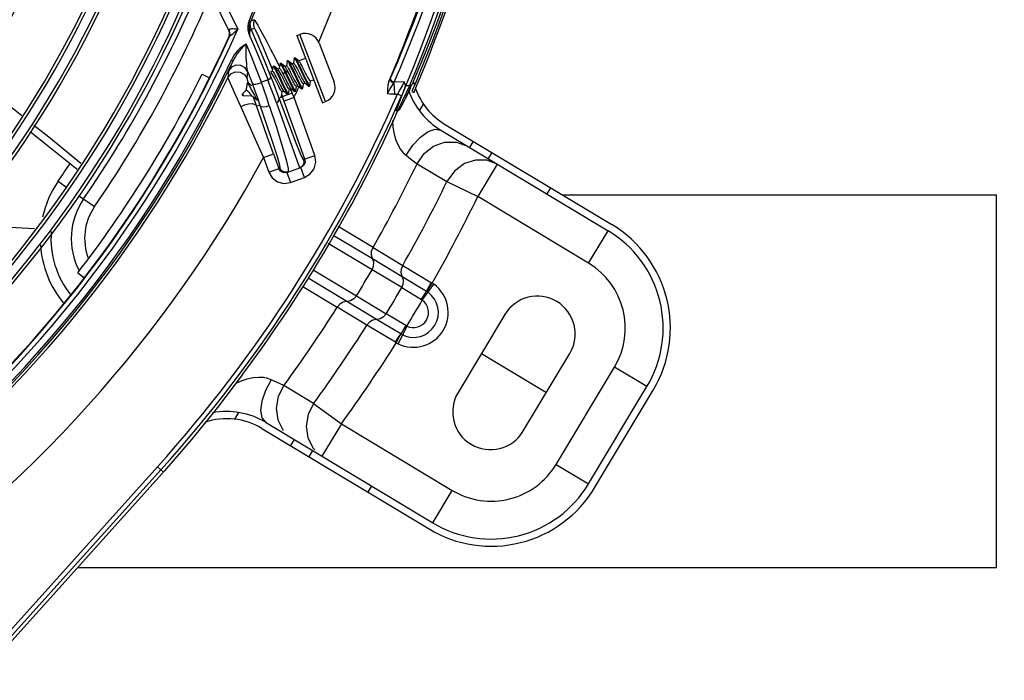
# Model space of a CAD drawing. Extents: x 40.7 to 137.4, y -250.8 to -221.5.
# Tile 295 of 320: x 123.258 to 123.416, y -238.132 to -238.026. Entities that reach past the tile are written whole.
import ezdxf

# ---------------------------------------------------------------- set-up
doc = ezdxf.new("R2010")
doc.units = 0
doc.header["$MEASUREMENT"] = 0
doc.layers.get('0').update_dxf_attribs({"linetype": 'CONTINUOUS'})
doc.layers.add('I-LIN_CHANADA', color=1, linetype='CONTINUOUS')

msp = doc.modelspace()

# ---------------------------------------------------------------- linework, layer by layer
at = {"color": 155}
for p, q in [((123.2850994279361, -238.0152360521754), (123.2913364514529, -238.027827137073)), ((123.287508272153, -238.0168481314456), (123.2927144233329, -238.0274548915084)), ((123.2945146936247, -238.0261177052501), (123.2947860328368, -238.026234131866)), ((123.29536486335, -238.0259362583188), (123.2948517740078, -238.0261059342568)), ((123.2948556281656, -238.0274597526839), (123.2953699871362, -238.027288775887)), ((123.2959469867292, -238.0299633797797), (123.2948564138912, -238.0274614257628)), ((123.2913002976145, -238.02864912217), (123.2913335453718, -238.0287245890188)), ((123.2914307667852, -238.027997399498), (123.2913018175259, -238.0276807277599)), ((123.2913870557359, -238.0280469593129), (123.2913253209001, -238.0278303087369)), ((123.2914205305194, -238.0281225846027), (123.2913364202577, -238.0278270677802)), ((123.2944485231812, -238.0280287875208), (123.2946366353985, -238.0285884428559)), ((123.3022319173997, -238.0284881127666), (123.3027051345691, -238.0283071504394)), ((123.3022319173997, -238.0284881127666), (123.3063744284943, -238.0393207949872)), ((123.3068476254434, -238.0391397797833), (123.3027051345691, -238.0283071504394)), ((123.3058578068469, -238.029715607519), (123.3082561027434, -238.0359871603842)), ((123.298772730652, -238.0321836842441), (123.2994443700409, -238.0335376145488)), ((123.3018051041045, -238.0321784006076), (123.3016824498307, -238.0329215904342)), ((123.3018051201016, -238.0321783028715), (123.3018213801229, -238.0321480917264)), ((123.3019353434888, -238.0321048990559), (123.3018213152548, -238.0321485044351)), ((123.3019353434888, -238.0321048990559), (123.301967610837, -238.0321164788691)), ((123.3025890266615, -238.0326155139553), (123.301967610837, -238.0321164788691)), ((123.3036436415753, -238.0321797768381), (123.3025616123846, -238.0325935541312)), ((123.2914562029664, -238.0336176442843), (123.2919424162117, -238.0325547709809)), ((123.2916752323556, -238.0324288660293), (123.2919424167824, -238.032554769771)), ((123.2966424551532, -238.0332839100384), (123.2975919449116, -238.0356536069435)), ((123.2978806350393, -238.0329985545), (123.2982928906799, -238.0340414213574)), ((123.2983842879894, -238.0334859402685), (123.2982616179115, -238.0342297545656)), ((123.2983843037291, -238.0334858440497), (123.2984003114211, -238.0334563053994)), ((123.2985143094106, -238.0334128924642), (123.2984002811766, -238.0334564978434)), ((123.2985143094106, -238.0334128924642), (123.2985464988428, -238.0334244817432)), ((123.2991678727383, -238.0339235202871), (123.2985464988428, -238.0334244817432)), ((123.2994167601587, -238.0337961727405), (123.2991406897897, -238.0339017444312)), ((123.2995245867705, -238.0330498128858), (123.2994019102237, -238.0337937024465)), ((123.2995245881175, -238.0330498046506), (123.2995405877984, -238.0330201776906)), ((123.2996545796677, -238.0329768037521), (123.2995405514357, -238.0330204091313)), ((123.3003081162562, -238.0334874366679), (123.299686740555, -238.0329883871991)), ((123.3005570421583, -238.0333601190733), (123.3002809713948, -238.0334656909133)), ((123.3006648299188, -238.032614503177), (123.300542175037, -238.0333576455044)), ((123.3007950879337, -238.0325409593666), (123.3006810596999, -238.0325845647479)), ((123.3007950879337, -238.0325409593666), (123.3008273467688, -238.0325525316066)), ((123.3014487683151, -238.0330515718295), (123.3008273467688, -238.0325525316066)), ((123.3016973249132, -238.0329240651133), (123.3014213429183, -238.0330296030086)), ((123.3028003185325, -238.033675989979), (123.3033837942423, -238.0349058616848)), ((123.2869517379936, -238.0347044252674), (123.2881467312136, -238.0353038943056)), ((123.2912004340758, -238.0342054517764), (123.2910933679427, -238.0352833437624)), ((123.2942213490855, -238.035416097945), (123.2943290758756, -238.0343214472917)), ((123.2982764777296, -238.0342322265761), (123.2979842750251, -238.0343439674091)), ((123.2992516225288, -238.0349983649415), (123.2998342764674, -238.0362264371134)), ((123.2993652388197, -238.0349543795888), (123.2999442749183, -238.0361747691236)), ((123.3000078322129, -238.0347216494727), (123.3001543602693, -238.0350054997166)), ((123.3002735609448, -238.0343158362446), (123.3000079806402, -238.0347216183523)), ((123.3001543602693, -238.0350054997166), (123.3006091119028, -238.0358975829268)), ((123.3003874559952, -238.0342724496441), (123.3002734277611, -238.0343160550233)), ((123.300273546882, -238.0343158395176), (123.3004616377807, -238.0347089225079)), ((123.3008558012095, -238.0343974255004), (123.300387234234, -238.0342723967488)), ((123.3003874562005, -238.0342724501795), (123.3005760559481, -238.0346661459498)), ((123.3004616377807, -238.0347089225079), (123.3010442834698, -238.0359371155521)), ((123.3005760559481, -238.0346661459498), (123.3011591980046, -238.0358953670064)), ((123.3010023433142, -238.0346809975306), (123.3008559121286, -238.0343973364)), ((123.3014568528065, -238.0355726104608), (123.3010023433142, -238.0346809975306)), ((123.2942006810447, -238.036240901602), (123.2940166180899, -238.037341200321)), ((123.2943430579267, -238.0361452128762), (123.2942290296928, -238.0361888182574)), ((123.2975919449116, -238.0356536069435), (123.2965224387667, -238.0360131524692)), ((123.3012623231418, -238.0370118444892), (123.3018837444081, -238.0375109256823)), ((123.302046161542, -238.0374486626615), (123.3021688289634, -238.0367056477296)), ((123.3024299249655, -238.0365976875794), (123.302154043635, -238.0367031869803)), ((123.3024026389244, -238.0365758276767), (123.3030240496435, -238.0370749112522)), ((123.3031864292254, -238.0370126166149), (123.3033090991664, -238.0362695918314)), ((123.3035701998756, -238.0361616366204), (123.303294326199, -238.0362671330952)), ((123.3035429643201, -238.0361398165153), (123.3041643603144, -238.0366389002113)), ((123.3041963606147, -238.0366503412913), (123.3043103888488, -238.0366067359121)), ((123.3043103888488, -238.0366067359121), (123.3043266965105, -238.0365765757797)), ((123.3043266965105, -238.0365765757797), (123.3044493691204, -238.0358335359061)), ((123.3049627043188, -238.0356291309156), (123.3044346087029, -238.0358310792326)), ((123.2934218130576, -238.0380222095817), (123.293450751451, -238.038097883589)), ((123.2934519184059, -238.0378899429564), (123.2940840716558, -238.037291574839)), ((123.2934519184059, -238.0378899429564), (123.2935614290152, -238.0381763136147)), ((123.2935614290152, -238.0381763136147), (123.29499035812, -238.0382155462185)), ((123.2940418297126, -238.0373315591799), (123.2940166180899, -238.037341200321)), ((123.2940579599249, -238.0372955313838), (123.2940166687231, -238.0373412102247)), ((123.294068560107, -238.0372904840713), (123.2940579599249, -238.0372955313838)), ((123.2941150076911, -238.0372877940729), (123.294068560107, -238.0372904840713)), ((123.2940840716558, -238.037291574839), (123.2940874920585, -238.0372893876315)), ((123.2999274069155, -238.0383915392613), (123.2993720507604, -238.0385897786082)), ((123.2996036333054, -238.0383835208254), (123.2996354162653, -238.0383949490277)), ((123.2996352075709, -238.03839477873), (123.2997492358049, -238.0383511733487)), ((123.2997654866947, -238.0383210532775), (123.2998881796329, -238.0375777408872)), ((123.2998076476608, -238.0380641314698), (123.2999272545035, -238.038391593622)), ((123.3001493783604, -238.0374697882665), (123.2998734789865, -238.0375752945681)), ((123.3035106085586, -238.048428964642), (123.2999274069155, -238.0383915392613)), ((123.3001225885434, -238.0374483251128), (123.3007439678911, -238.0379475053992)), ((123.301776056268, -238.0384865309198), (123.3001666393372, -238.0390610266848)), ((123.3007754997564, -238.0379587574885), (123.3008895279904, -238.0379151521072)), ((123.3014532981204, -238.0377773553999), (123.3008721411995, -238.0379910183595)), ((123.3009057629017, -238.0378850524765), (123.3010284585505, -238.0371416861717)), ((123.3012896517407, -238.0370337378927), (123.3010137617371, -238.0371392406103)), ((123.3011409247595, -238.0371040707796), (123.3014532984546, -238.0377773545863)), ((123.301776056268, -238.0384865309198), (123.3014532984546, -238.0377773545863)), ((123.3051200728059, -238.0478546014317), (123.301776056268, -238.0384865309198)), ((123.3018838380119, -238.0375110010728), (123.3019161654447, -238.03752267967)), ((123.3019158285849, -238.0375224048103), (123.302029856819, -238.037478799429)), ((123.302029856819, -238.037478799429), (123.302046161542, -238.0374486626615)), ((123.3030241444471, -238.0370749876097), (123.3030564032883, -238.0370866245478)), ((123.3030560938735, -238.037086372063), (123.3031701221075, -238.0370427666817)), ((123.2962874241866, -238.0396908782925), (123.2957583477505, -238.0398797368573)), ((123.3063744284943, -238.0393207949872), (123.306847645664, -238.0391398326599)), ((123.2968506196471, -238.048135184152), (123.2984600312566, -238.0475606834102)), ((123.298460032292, -238.0475606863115), (123.299305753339, -238.0499299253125)), ((123.3020336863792, -238.0479960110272), (123.302519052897, -238.0493480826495)), ((123.3033166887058, -238.0484981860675), (123.305120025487, -238.0478544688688)), ((123.2968506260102, -238.0481351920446), (123.2976963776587, -238.0505045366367)), ((123.302519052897, -238.0493480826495), (123.3026883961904, -238.0498242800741)), ((123.3031233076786, -238.0495270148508), (123.3026883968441, -238.0498242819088)), ((123.3033239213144, -238.0494496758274), (123.3028815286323, -238.0497553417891)), ((123.2976963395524, -238.0505044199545), (123.2995159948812, -238.0498548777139)), ((123.2996110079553, -238.0503716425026), (123.2993057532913, -238.0499299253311)), ((123.3006325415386, -238.0505581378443), (123.3028815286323, -238.0497553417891)), ((123.300632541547, -238.0505581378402), (123.3012071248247, -238.0521677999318)), ((123.3008458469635, -238.0499505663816), (123.3008420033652, -238.0504833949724)), ((123.3034561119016, -238.051365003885), (123.3028815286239, -238.0497553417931)), ((123.263716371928, -238.0519847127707), (123.2651379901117, -238.0529649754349)), ((123.3012072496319, -238.0521677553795), (123.3034559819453, -238.051365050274)), ((123.267033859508, -238.0542718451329), (123.2696098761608, -238.0560485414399)), ((123.2668936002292, -238.0667462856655), (123.2679549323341, -238.0675592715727))]:
    msp.add_line(p, q, dxfattribs=at)
at = {"color": 6, "linetype": 'Continuous'}
for p, q in [((123.3179204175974, -238.0360173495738), (123.3189876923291, -238.0335441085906)), ((123.3200865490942, -238.0359444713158), (123.3210862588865, -238.0334969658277)), ((123.3212079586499, -238.0354802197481), (123.3222687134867, -238.0329537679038)), ((123.3225674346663, -238.0332239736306), (123.3220445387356, -238.034508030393)), ((123.3223954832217, -238.0346175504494), (123.3229227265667, -238.0333222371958)), ((123.3170688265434, -238.0358911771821), (123.3173336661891, -238.0352974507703)), ((123.3203851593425, -238.0365892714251), (123.3212968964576, -238.0344287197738)), ((123.3220445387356, -238.034508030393), (123.3216304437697, -238.0355100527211)), ((123.3219778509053, -238.0356284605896), (123.3223954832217, -238.0346175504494)), ((123.3175330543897, -238.0366443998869), (123.3178776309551, -238.0360924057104)), ((123.3176461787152, -238.0359248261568), (123.3179204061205, -238.0360173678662)), ((123.3178776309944, -238.0360924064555), (123.3179204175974, -238.0360173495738)), ((123.3178776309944, -238.0360924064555), (123.3179748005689, -238.0379427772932)), ((123.3195738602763, -238.0359305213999), (123.3179204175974, -238.0360173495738)), ((123.3188289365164, -238.0390729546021), (123.3196719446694, -238.0369652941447)), ((123.3203850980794, -238.0365894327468), (123.3192851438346, -238.0389826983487)), ((123.3196715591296, -238.0369676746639), (123.3195029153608, -238.0373652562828)), ((123.3196719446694, -238.0369652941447), (123.3198113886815, -238.0366195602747)), ((123.3205403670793, -238.0369632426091), (123.3197020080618, -238.0387414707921)), ((123.3198070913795, -238.0385241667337), (123.320812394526, -238.0363861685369)), ((123.3198113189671, -238.0366195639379), (123.3199965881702, -238.0361573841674)), ((123.3203850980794, -238.0365894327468), (123.3198113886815, -238.0366195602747)), ((123.3199965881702, -238.0361573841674), (123.3200865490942, -238.0359444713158)), ((123.3205662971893, -238.0369082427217), (123.320125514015, -238.0378795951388)), ((123.3213107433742, -238.0362754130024), (123.320910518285, -238.0372257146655)), ((123.3211528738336, -238.0375943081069), (123.3216543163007, -238.0364031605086)), ((123.3216304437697, -238.0355100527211), (123.3213107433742, -238.0362754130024)), ((123.3216543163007, -238.0364031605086), (123.3219778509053, -238.0356284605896)), ((123.3179748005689, -238.037942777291), (123.3184670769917, -238.0379169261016)), ((123.3191384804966, -238.0382098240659), (123.3184671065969, -238.0379168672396)), ((123.3189033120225, -238.0371529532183), (123.3184672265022, -238.0379169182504)), ((123.3198195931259, -238.0384975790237), (123.3199481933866, -238.0382474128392)), ((123.3199481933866, -238.0382474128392), (123.3203632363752, -238.0373414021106)), ((123.320910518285, -238.0372257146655), (123.3207859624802, -238.0375249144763)), ((123.3207859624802, -238.0375249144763), (123.3211224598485, -238.0376694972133)), ((123.3211224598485, -238.0376694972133), (123.3211528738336, -238.0375943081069)), ((123.3183614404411, -238.0403012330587), (123.3188289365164, -238.0390729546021)), ((123.3192851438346, -238.0389826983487), (123.3186107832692, -238.0402908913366)), ((123.3190156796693, -238.0400421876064), (123.3188147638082, -238.0403998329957)), ((123.3188217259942, -238.040387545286), (123.319178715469, -238.0397442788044)), ((123.3196778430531, -238.0387899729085), (123.3190156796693, -238.0400421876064)), ((123.3197020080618, -238.0387414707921), (123.3196778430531, -238.0387899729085)), ((123.3220130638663, -238.0406320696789), (123.3226630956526, -238.0395502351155)), ((123.3182761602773, -238.0406527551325), (123.3183614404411, -238.0403012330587)), ((123.3183044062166, -238.0406512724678), (123.3184562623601, -238.0406432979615)), ((123.3184161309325, -238.040645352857), (123.3186529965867, -238.0405695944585)), ((123.3186107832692, -238.0402908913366), (123.318417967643, -238.0406453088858)), ((123.3186529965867, -238.0405695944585), (123.3188138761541, -238.0404013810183)), ((123.326076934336, -238.0427610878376), (123.353051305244, -238.058968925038)), ((123.3254795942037, -238.0437551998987), (123.352453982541, -238.0599630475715)), ((123.3306799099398, -238.0455268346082), (123.3300825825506, -238.0465209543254)), ((123.3336725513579, -238.0473249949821), (123.3330752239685, -238.0483191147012)), ((123.3216309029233, -238.0491471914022), (123.3264472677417, -238.0520276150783)), ((123.3345660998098, -238.0492149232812), (123.3314222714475, -238.0544471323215)), ((123.334566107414, -238.0492149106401), (123.3328672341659, -238.0485757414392)), ((123.3264472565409, -238.0520276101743), (123.3314222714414, -238.0544471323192)), ((123.3493101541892, -238.06519525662), (123.3314222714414, -238.0544471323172)), ((123.3431497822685, -238.0530194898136), (123.3425524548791, -238.0540136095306)), ((123.3080895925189, -238.0606602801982), (123.3144567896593, -238.0644624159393)), ((123.3145214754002, -238.062681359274), (123.3088894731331, -238.0592769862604)), ((123.3493101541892, -238.06519525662), (123.3524539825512, -238.0599630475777)), ((123.314372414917, -238.0662578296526), (123.307295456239, -238.0620336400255)), ((123.314521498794, -238.0626813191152), (123.3193151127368, -238.0655612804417)), ((123.314457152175, -238.0644626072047), (123.3192495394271, -238.0673421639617)), ((123.3193151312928, -238.0655612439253), (123.3239498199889, -238.0683328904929)), ((123.3048570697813, -238.0662505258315), (123.3118392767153, -238.0704736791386)), ((123.3191648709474, -238.0691379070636), (123.3143726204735, -238.0662581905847)), ((123.3102937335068, -238.0713911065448), (123.304062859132, -238.0676240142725)), ((123.3192497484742, -238.0673424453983), (123.323141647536, -238.0696968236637)), ((123.3224713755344, -238.0711549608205), (123.32433031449, -238.0685850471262)), ((123.323201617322, -238.0697344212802), (123.3240635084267, -238.0684023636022)), ((123.3240635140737, -238.0684023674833), (123.3239498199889, -238.0683328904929)), ((123.3032115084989, -238.0689755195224), (123.3087513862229, -238.0722843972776)), ((123.3191648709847, -238.0691379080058), (123.3223516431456, -238.071071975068)), ((123.3150863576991, -238.074270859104), (123.3102940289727, -238.0713913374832)), ((123.3118395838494, -238.070473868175), (123.3166319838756, -238.073353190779)), ((123.3135447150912, -238.0751648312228), (123.3087513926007, -238.0722843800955)), ((123.3198359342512, -238.0752588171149), (123.3166321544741, -238.0733530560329)), ((123.3358006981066, -238.0734567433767), (123.328255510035, -238.0860140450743)), ((123.3189924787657, -238.0766021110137), (123.3150867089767, -238.0742709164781)), ((123.3181465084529, -238.0779431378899), (123.3135446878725, -238.0751648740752)), ((123.3199653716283, -238.0753255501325), (123.3185686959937, -238.0781732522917)), ((123.3181465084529, -238.0779431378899), (123.3182825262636, -238.0780235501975)), ((123.3320281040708, -238.0797353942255), (123.3424925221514, -238.0860230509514)), ((123.3387199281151, -238.0923017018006), (123.3462651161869, -238.079744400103)), ((123.2934531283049, -238.0831589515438), (123.2939393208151, -238.0825032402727)), ((123.3440554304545, -238.0976439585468), (123.3534869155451, -238.0819473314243)), ((123.3587191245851, -238.0850911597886), (123.3534869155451, -238.0819473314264)), ((123.2989348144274, -238.084359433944), (123.2981014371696, -238.0839768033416)), ((123.3001390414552, -238.0849155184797), (123.2989348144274, -238.084359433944)), ((123.3049435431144, -238.0878158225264), (123.3001390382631, -238.0849155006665)), ((123.3492876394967, -238.1007877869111), (123.3587191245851, -238.0850911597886)), ((123.3502817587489, -238.1013851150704), (123.3597132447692, -238.0856884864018)), ((123.3049435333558, -238.0878158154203), (123.3094154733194, -238.0910725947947)), ((123.2928001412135, -238.0892505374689), (123.2921501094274, -238.0903323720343)), ((123.2971851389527, -238.090845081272), (123.3241595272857, -238.1070529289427)), ((123.2965878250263, -238.0918392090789), (123.3235621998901, -238.1080470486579)), ((123.3094154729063, -238.0910725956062), (123.3062716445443, -238.0963048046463)), ((123.3094154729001, -238.0910725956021), (123.3273033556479, -238.1018207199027)), ((123.3017881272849, -238.0936108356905), (123.3011907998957, -238.0946049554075)), ((123.304780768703, -238.0954089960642), (123.3041834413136, -238.0964031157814)), ((123.3048603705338, -238.0950415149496), (123.3051612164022, -238.0953108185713)), ((123.24010620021, -238.1420641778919), (123.2797612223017, -238.0980133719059)), ((123.2803055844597, -238.0985034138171), (123.2440516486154, -238.1387760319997)), ((123.2807071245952, -238.0988648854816), (123.2797612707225, -238.0980134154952)), ((123.2808637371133, -238.0986889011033), (123.2804516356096, -238.099150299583)), ((123.3440554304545, -238.0976439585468), (123.3492876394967, -238.1007877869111)), ((123.25330477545, -238.1293065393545), (123.2804516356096, -238.099150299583)), ((123.3142579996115, -238.1011034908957), (123.3136606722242, -238.1020976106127)), ((123.3241595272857, -238.1070529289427), (123.3273033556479, -238.1018207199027))]:
    msp.add_line(p, q, dxfattribs=at)
at = {"color": 5}
for p, q in [((123.4150892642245, -238.0542284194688), (123.3451617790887, -238.054228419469)), ((123.4150892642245, -238.1142284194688), (123.4150892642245, -238.0542284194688)), ((123.2668782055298, -238.1142284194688), (123.4150892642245, -238.1142284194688))]:
    msp.add_line(p, q, dxfattribs=at)
at = {"color": 6, "linetype": 'Continuous'}
for points in [[(123.3210862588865, -238.0334969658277), (123.322287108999, -238.0304237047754), (123.3236960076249, -238.0266671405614), (123.3252935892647, -238.022157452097), (123.3270547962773, -238.0167996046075), (123.3289476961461, -238.0104788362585), (123.3309176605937, -238.00306487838), (123.3328853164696, -237.994399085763), (123.3347380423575, -237.9842704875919), (123.3362487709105, -237.9729808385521), (123.3372153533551, -237.9611362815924), (123.3375578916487, -237.9490549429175), (123.3372498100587, -237.9368717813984)], [(123.3352333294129, -237.9369776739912), (123.3355330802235, -237.9489424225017), (123.335183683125, -237.9607800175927), (123.334213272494, -237.9723912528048), (123.3326810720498, -237.9835815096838), (123.3307631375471, -237.993776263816), (123.3287145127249, -238.0025010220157), (123.3266630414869, -238.0099323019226), (123.3246865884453, -238.0162564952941), (123.3228420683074, -238.0216067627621), (123.3211653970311, -238.026099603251), (123.3196792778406, -238.0298311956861), (123.3183981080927, -238.0328787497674), (123.3173336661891, -238.0352974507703)], [(123.3189876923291, -238.0335441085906), (123.3202592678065, -238.0304710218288), (123.3217326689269, -238.0267254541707), (123.3233964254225, -238.022226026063), (123.3252279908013, -238.0168793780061), (123.3271887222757, -238.0105832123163), (123.3292264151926, -238.003199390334), (123.3312710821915, -237.9945219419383), (123.3331939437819, -237.9843908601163), (123.3347673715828, -237.9730654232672), (123.3357790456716, -237.9611746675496), (123.3361446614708, -237.9490996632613), (123.3358428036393, -237.936945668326)], [(123.3212968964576, -238.0344287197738), (123.322389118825, -238.031747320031), (123.3236648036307, -238.0284876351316), (123.3251146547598, -238.0245867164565), (123.3267245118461, -238.0199708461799), (123.3284734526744, -238.0145473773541), (123.3303286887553, -238.0082039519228), (123.332238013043, -238.0008118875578)], [(123.3326760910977, -238.0017845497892), (123.3314868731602, -238.0064675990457), (123.3303064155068, -238.0107459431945), (123.3291439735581, -238.0146685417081), (123.3280120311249, -238.0182580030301), (123.3269237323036, -238.0215265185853), (123.3258861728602, -238.0244976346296), (123.3249061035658, -238.0271889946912), (123.324000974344, -238.0295852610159), (123.3232148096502, -238.0316031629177), (123.3225674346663, -238.0332239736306)], [(123.3222687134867, -238.0329537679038), (123.3235211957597, -238.0298577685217), (123.3249622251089, -238.0261044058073), (123.3265823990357, -238.0216116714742), (123.3283607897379, -238.0162850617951), (123.3302645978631, -238.0100107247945), (123.3322414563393, -238.0026567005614)], [(123.3229227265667, -238.0333222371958), (123.3235763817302, -238.0316846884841), (123.3243617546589, -238.0296673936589), (123.325264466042, -238.0272760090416), (123.3262469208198, -238.0245764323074), (123.3272887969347, -238.0215907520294), (123.3283812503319, -238.0183067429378), (123.329515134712, -238.0147072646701), (123.330680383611, -238.0107703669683), (123.3318653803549, -238.0064690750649)], [(123.3172919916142, -238.0353904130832), (123.3172785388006, -238.0356039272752), (123.3173919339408, -238.0358215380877), (123.3176065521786, -238.0359970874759), (123.3178776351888, -238.0360923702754)], [(123.3173336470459, -238.0352974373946), (123.3173170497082, -238.0355209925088), (123.3174298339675, -238.0357462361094), (123.3176461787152, -238.0359248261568)], [(123.31706900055, -238.0358906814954), (123.3169030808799, -238.0364848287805), (123.3168463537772, -238.0371526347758), (123.3168552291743, -238.0378878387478)], [(123.3168552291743, -238.0378878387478), (123.3171928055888, -238.0372509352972), (123.3175330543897, -238.0366443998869)], [(123.3195738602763, -238.0359305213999), (123.3192735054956, -238.0364872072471), (123.3189033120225, -238.0371529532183)], [(123.3196722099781, -238.0369703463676), (123.3197378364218, -238.0366574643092), (123.319702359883, -238.0363074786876), (123.3195738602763, -238.0359305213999)], [(123.3208128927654, -238.0363860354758), (123.3207308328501, -238.0364982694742), (123.3205787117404, -238.0365769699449), (123.3203851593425, -238.0365892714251)], [(123.3212147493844, -238.035465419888), (123.3210790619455, -238.0357794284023), (123.3209462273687, -238.0360840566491), (123.3208128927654, -238.0363860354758)], [(123.3179748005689, -238.037942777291), (123.3176177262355, -238.0379487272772), (123.3172450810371, -238.0379303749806), (123.3168552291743, -238.0378878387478)], [(123.3195029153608, -238.0373652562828), (123.3193258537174, -238.0377779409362), (123.3191384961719, -238.0382097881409)], [(123.3176665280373, -238.0421898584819), (123.3177463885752, -238.0432514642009), (123.3179343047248, -238.0443679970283), (123.3182080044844, -238.0453446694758), (123.3185566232, -238.046175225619), (123.3189599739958, -238.0468542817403), (123.3193965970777, -238.0473863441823), (123.3198454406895, -238.0477887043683)], [(123.3198454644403, -238.0477887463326), (123.3209402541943, -238.0461723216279), (123.3221763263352, -238.0448498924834), (123.3234277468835, -238.0439540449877), (123.3245677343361, -238.043575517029), (123.3254796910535, -238.043755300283)], [(123.3216309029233, -238.0491471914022), (123.3227859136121, -238.0475151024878), (123.3242922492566, -238.0463499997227), (123.3260774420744, -238.0456971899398), (123.3279745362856, -238.0456706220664), (123.3297547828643, -238.046323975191)], [(123.3198454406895, -238.0477887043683), (123.3205738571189, -238.048344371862), (123.3216308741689, -238.0491471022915)], [(123.3328672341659, -238.0485757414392), (123.3310782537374, -238.048555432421), (123.3292802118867, -238.0491460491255), (123.3276643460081, -238.0503370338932), (123.3264472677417, -238.0520276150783)], [(123.3144570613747, -238.0644624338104), (123.3142774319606, -238.0638898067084), (123.3142999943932, -238.0632718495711), (123.314521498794, -238.0626813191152)], [(123.3143726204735, -238.0662581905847), (123.3146039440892, -238.065669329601), (123.3146352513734, -238.0650473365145), (123.314457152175, -238.0644626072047)], [(123.3192496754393, -238.0673424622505), (123.3190707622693, -238.0667700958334), (123.319093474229, -238.0661518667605), (123.3193151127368, -238.0655612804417)], [(123.3191648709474, -238.0691379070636), (123.3193961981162, -238.0685493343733), (123.3194276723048, -238.0679274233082), (123.3192495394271, -238.0673421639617)], [(123.323171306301, -238.0697155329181), (123.3233449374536, -238.0693421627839), (123.323625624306, -238.0688691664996), (123.3239501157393, -238.0683330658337)], [(123.3243302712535, -238.0685850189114), (123.3242424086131, -238.0685225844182), (123.3241534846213, -238.0684616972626), (123.3240635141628, -238.0684023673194)], [(123.3223515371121, -238.0710719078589), (123.3226711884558, -238.0705326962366), (123.3229452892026, -238.0700556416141), (123.3231415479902, -238.0696969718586)], [(123.3231415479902, -238.0696969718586), (123.3232365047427, -238.0697568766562), (123.3233222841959, -238.0698144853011), (123.3234006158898, -238.0698698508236)], [(123.3102936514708, -238.071391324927), (123.3097043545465, -238.0715017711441), (123.3091690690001, -238.0718117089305), (123.3087513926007, -238.0722843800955)], [(123.3118395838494, -238.070473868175), (123.3114283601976, -238.0709543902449), (123.3108937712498, -238.0712740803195), (123.3102940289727, -238.0713913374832)], [(123.3223516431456, -238.071071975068), (123.3223931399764, -238.0710983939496), (123.3224330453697, -238.0711260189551), (123.322471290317, -238.0711548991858)], [(123.3166319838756, -238.073353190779), (123.3162210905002, -238.0738336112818), (123.315686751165, -238.0741533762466), (123.3150863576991, -238.074270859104)], [(123.3150865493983, -238.0742708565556), (123.3144978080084, -238.0743818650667), (123.3139625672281, -238.074692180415), (123.3135447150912, -238.0751648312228)], [(123.3189927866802, -238.0766019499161), (123.3188105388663, -238.0769694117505), (123.3182825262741, -238.0780235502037)], [(123.3198359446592, -238.0752588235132), (123.3195127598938, -238.075789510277), (123.3192202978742, -238.0762554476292), (123.3187686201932, -238.0769439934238)], [(123.3192669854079, -238.0767493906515), (123.319174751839, -238.0767027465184), (123.3190833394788, -238.0766536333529), (123.3189926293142, -238.0766018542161)], [(123.3199653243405, -238.0753255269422), (123.319920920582, -238.0753048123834), (123.3198778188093, -238.0752825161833), (123.3198359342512, -238.0752588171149)], [(123.3181465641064, -238.0779431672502), (123.3184747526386, -238.0774097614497), (123.3187686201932, -238.0769439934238)], [(123.3182825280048, -238.07802354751), (123.3183770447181, -238.0780751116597), (123.3184724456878, -238.0781250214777), (123.3185686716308, -238.078173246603)], [(123.2934531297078, -238.0831589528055), (123.2894117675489, -238.0884583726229), (123.2852142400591, -238.0936364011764), (123.2808637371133, -238.0986889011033)], [(123.2941866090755, -238.0838945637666), (123.2931116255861, -238.0842528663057), (123.2923710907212, -238.0845778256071)], [(123.2981014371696, -238.0839768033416), (123.2975369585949, -238.0837698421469), (123.2968636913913, -238.0836340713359), (123.2960755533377, -238.0835962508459), (123.2951781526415, -238.0836779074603), (123.2941866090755, -238.0838945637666)], [(123.2981014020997, -238.0839767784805), (123.2971881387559, -238.0857020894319), (123.2966007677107, -238.0874142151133), (123.2963972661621, -238.0889397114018), (123.2965982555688, -238.0901240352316), (123.2971852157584, -238.0908449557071)], [(123.3001390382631, -238.0849155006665), (123.2992403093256, -238.0867015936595), (123.2989187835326, -238.0885786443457), (123.299180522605, -238.0904613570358), (123.300047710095, -238.0921488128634)], [(123.3049435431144, -238.0878158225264), (123.3040486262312, -238.0896012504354), (123.3037298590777, -238.0914765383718), (123.30399314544, -238.0933566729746), (123.3048603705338, -238.0950415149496)]]:
    msp.add_lwpolyline(points, dxfattribs=at)
at = {"color": 155}
for points in [[(123.2927052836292, -238.0274731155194), (123.292425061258, -238.0274578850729), (123.2921571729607, -238.0274470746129), (123.2919159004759, -238.027432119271), (123.2917117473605, -238.02742760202), (123.291551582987, -238.0274381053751), (123.2914327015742, -238.0274637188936), (123.2913532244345, -238.0275101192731), (123.2913077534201, -238.0275793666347), (123.2913028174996, -238.0276803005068)], [(123.2919423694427, -238.028142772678), (123.2921769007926, -238.0279534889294), (123.2924333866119, -238.0277317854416), (123.2927053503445, -238.027473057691)], [(123.2945200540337, -238.0261068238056), (123.2943752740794, -238.0265360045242), (123.2943070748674, -238.0270036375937), (123.2943318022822, -238.027504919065), (123.2944485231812, -238.0280287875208)], [(123.2946270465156, -238.0286078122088), (123.2946109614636, -238.0282712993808), (123.2946012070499, -238.0279699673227), (123.2945961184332, -238.0276987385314), (123.2945935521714, -238.0274436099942), (123.2945951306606, -238.0271842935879), (123.2946133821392, -238.0269016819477)], [(123.2946133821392, -238.0269016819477), (123.2946690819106, -238.0265833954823), (123.2947854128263, -238.0262355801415)], [(123.2946270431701, -238.0286078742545), (123.2946325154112, -238.0284039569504), (123.294640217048, -238.0282155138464), (123.2946502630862, -238.0280416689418), (123.2946627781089, -238.0278832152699), (123.2946780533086, -238.0277408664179), (123.2946963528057, -238.027617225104), (123.2947173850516, -238.0275180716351), (123.2947409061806, -238.0274463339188), (123.2947671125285, -238.0274031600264), (123.2947960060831, -238.0273912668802), (123.2948266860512, -238.0274123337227), (123.294856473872, -238.0274613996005)], [(123.2948556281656, -238.0274597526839), (123.2947308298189, -238.0270179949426), (123.2947285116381, -238.0265557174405), (123.2948517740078, -238.0261059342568)], [(123.2947854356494, -238.0262355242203), (123.2948192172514, -238.026164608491), (123.294841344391, -238.0261213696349), (123.2948517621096, -238.0261059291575)], [(123.29536486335, -238.0259362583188), (123.2952431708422, -238.0263773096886), (123.2952436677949, -238.0268395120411), (123.2953699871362, -238.027288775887)], [(123.2953648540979, -238.0259362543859), (123.2954554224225, -238.0260610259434), (123.2956373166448, -238.0263559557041), (123.2959149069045, -238.0268284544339), (123.2962890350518, -238.0274878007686)], [(123.2953700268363, -238.0272887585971), (123.2954363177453, -238.0273973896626), (123.2955668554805, -238.0276536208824), (123.2957656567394, -238.0280694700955), (123.296035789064, -238.0286565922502)], [(123.2913002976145, -238.02864912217), (123.2913861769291, -238.0283541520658), (123.2913870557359, -238.0280469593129)], [(123.2913028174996, -238.0276803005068), (123.291312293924, -238.0277393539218), (123.2913233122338, -238.0277888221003), (123.2913364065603, -238.0278271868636)], [(123.2913335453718, -238.0287245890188), (123.2914195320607, -238.0284297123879), (123.2914205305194, -238.0281225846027)], [(123.2913335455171, -238.0287245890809), (123.2913383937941, -238.0287179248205), (123.2913501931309, -238.0286957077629), (123.2913678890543, -238.0286602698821)], [(123.2913678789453, -238.0286602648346), (123.2914535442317, -238.0283351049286), (123.2914307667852, -238.027997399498)], [(123.2913678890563, -238.02866026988), (123.291443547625, -238.0285506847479), (123.2915638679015, -238.0284394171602), (123.2917347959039, -238.028303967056), (123.2919423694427, -238.028142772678)], [(123.2946366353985, -238.0285884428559), (123.2956571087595, -238.030928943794), (123.2966424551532, -238.0332839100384)], [(123.296035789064, -238.0286565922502), (123.2963788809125, -238.0294249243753), (123.2967995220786, -238.0303934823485), (123.2973019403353, -238.0315840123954), (123.2978806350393, -238.0329985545)], [(123.2962890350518, -238.0274878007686), (123.296761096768, -238.0283424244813), (123.2973335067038, -238.0294037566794), (123.2980059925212, -238.0306841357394), (123.298772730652, -238.0321836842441)], [(123.294076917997, -238.0298423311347), (123.2939275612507, -238.0299352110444), (123.2937719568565, -238.0300206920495), (123.2936063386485, -238.0301239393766), (123.2934297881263, -238.0302472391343), (123.2932417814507, -238.0303934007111), (123.2930422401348, -238.0305657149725), (123.2928318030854, -238.03076785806), (123.2926114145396, -238.031004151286), (123.2923824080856, -238.0312802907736), (123.2921475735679, -238.0316025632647), (123.2919118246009, -238.0319777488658), (123.2916914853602, -238.0323970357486)], [(123.2940648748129, -238.0298664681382), (123.293855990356, -238.030042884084), (123.2937396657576, -238.0301459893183), (123.2936154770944, -238.0302611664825), (123.2934832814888, -238.030389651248), (123.2933427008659, -238.0305332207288), (123.2931933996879, -238.0306940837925), (123.2930352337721, -238.0308746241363), (123.2928684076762, -238.0310773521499), (123.292693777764, -238.031304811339), (123.2925128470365, -238.0315597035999), (123.2923257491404, -238.0318481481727), (123.2921331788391, -238.032179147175), (123.2919424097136, -238.03255476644)], [(123.2943291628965, -238.0343215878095), (123.2942735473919, -238.034108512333), (123.294225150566, -238.0338171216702), (123.2941823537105, -238.0334617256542), (123.2941445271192, -238.0330443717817), (123.2941110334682, -238.0325569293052), (123.2940832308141, -238.031989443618), (123.2940632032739, -238.0313455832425), (123.294054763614, -238.0306323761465), (123.2940648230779, -238.0298664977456)], [(123.2965224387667, -238.0360131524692), (123.2957348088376, -238.0339447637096), (123.2949194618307, -238.0318878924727), (123.294076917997, -238.0298423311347)], [(123.2980352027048, -238.0350761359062), (123.2970070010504, -238.0325017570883), (123.2959469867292, -238.0299633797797)], [(123.3018213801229, -238.0321480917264), (123.3018682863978, -238.0321733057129), (123.3019433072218, -238.0322725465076), (123.302046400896, -238.0324437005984), (123.3021756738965, -238.0326831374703), (123.3023291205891, -238.032984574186), (123.3025006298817, -238.0333331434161), (123.3026851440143, -238.0337170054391)], [(123.301967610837, -238.0321164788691), (123.3019833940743, -238.0321311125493), (123.3020600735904, -238.0322331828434), (123.30216452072, -238.032407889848), (123.3022942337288, -238.0326484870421), (123.3024450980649, -238.0329449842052), (123.3026152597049, -238.0332913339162), (123.3028003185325, -238.033675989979)], [(123.2912000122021, -238.0342058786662), (123.291229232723, -238.0341278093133), (123.2913133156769, -238.0339347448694), (123.2914562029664, -238.0336176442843)], [(123.2943290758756, -238.0343214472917), (123.2938801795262, -238.033676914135), (123.2931910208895, -238.0333014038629), (123.2924102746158, -238.0332725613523), (123.2916953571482, -238.0335961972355), (123.2912004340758, -238.0342054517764)], [(123.2984003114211, -238.0334563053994), (123.2984425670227, -238.0334765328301), (123.2985168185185, -238.0335721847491), (123.2986199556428, -238.0337421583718), (123.2987489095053, -238.033979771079), (123.2988997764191, -238.0342758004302), (123.2990686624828, -238.0346185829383), (123.2992516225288, -238.0349983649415)], [(123.2985464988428, -238.0334244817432), (123.2985605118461, -238.0334372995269), (123.298636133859, -238.0335366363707), (123.2987392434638, -238.0337081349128), (123.2988679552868, -238.0339462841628), (123.2990179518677, -238.0342405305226), (123.299185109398, -238.0345803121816), (123.2993652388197, -238.0349543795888)], [(123.2994167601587, -238.0337961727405), (123.2994629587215, -238.0338138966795), (123.2995324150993, -238.0338923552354), (123.29962414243, -238.034028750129), (123.2997357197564, -238.0342172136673), (123.2998647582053, -238.0344511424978), (123.3000078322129, -238.0347216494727)], [(123.2995405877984, -238.0330201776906), (123.2995517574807, -238.0330197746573), (123.2996079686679, -238.0330682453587), (123.2996924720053, -238.03319142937), (123.2998043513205, -238.0333851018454), (123.2999409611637, -238.0336436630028), (123.3000986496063, -238.0339576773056), (123.3002735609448, -238.0343158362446)], [(123.2996545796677, -238.0329768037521), (123.2996658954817, -238.0329765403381), (123.299686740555, -238.0329883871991)], [(123.299686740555, -238.0329883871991), (123.2997213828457, -238.0330243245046), (123.2998051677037, -238.0331456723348), (123.2999154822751, -238.0333366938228), (123.3000515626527, -238.0335938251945), (123.3002102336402, -238.0339091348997), (123.3003874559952, -238.0342724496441)], [(123.3008559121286, -238.0343973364), (123.3007133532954, -238.0341277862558), (123.3005844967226, -238.0338941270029), (123.3004728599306, -238.0337054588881), (123.3003809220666, -238.0335686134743), (123.3003083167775, -238.033487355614)], [(123.3005570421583, -238.0333601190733), (123.3006052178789, -238.0333795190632), (123.3006793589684, -238.0334653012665), (123.3007772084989, -238.0336133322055), (123.3008943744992, -238.0338136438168), (123.3010290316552, -238.0340598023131), (123.301180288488, -238.0343474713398), (123.3013409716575, -238.0346600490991), (123.3015037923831, -238.0349800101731), (123.301665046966, -238.0352968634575), (123.3018244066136, -238.0356068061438), (123.3019751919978, -238.0358935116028), (123.3021101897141, -238.0361401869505), (123.3022273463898, -238.0363402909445), (123.30232454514, -238.0364871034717), (123.3024026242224, -238.0365758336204)], [(123.300664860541, -238.0326143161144), (123.3006702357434, -238.0325955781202), (123.3006811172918, -238.0325841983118)], [(123.3006811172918, -238.0325841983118), (123.3007057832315, -238.0325901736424), (123.300770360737, -238.0326612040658), (123.3008638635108, -238.0328066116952), (123.3009833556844, -238.0330205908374), (123.3011261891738, -238.0332960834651), (123.3012895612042, -238.0336241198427), (123.3014687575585, -238.033993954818), (123.3016588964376, -238.0343926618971)], [(123.3008273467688, -238.0325525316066), (123.3008903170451, -238.0326258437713), (123.3009865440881, -238.0327781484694), (123.3011080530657, -238.0329974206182), (123.3012510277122, -238.0332738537), (123.3014137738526, -238.0336017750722), (123.3015911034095, -238.0339680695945), (123.3017786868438, -238.0343612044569)], [(123.3021869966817, -238.0343317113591), (123.3020270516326, -238.0340206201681), (123.3018766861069, -238.0337346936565), (123.301742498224, -238.0334894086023), (123.3016252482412, -238.0332889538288), (123.3015271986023, -238.0331406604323), (123.3014488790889, -238.0330515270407)], [(123.3016973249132, -238.0329240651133), (123.3017458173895, -238.0329437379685), (123.3018196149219, -238.0330292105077), (123.3019160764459, -238.033174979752), (123.3020334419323, -238.0333754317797), (123.3021696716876, -238.0336244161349), (123.3023209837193, -238.0339122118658), (123.302479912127, -238.0342213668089), (123.3026427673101, -238.0345413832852), (123.30280654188, -238.0348631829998), (123.3029666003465, -238.035174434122), (123.3031156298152, -238.0354577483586), (123.3032495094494, -238.0357024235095), (123.3033663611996, -238.0359021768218), (123.3034643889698, -238.0360504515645), (123.3035429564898, -238.0361398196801)], [(123.3036535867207, -238.0345368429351), (123.3033274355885, -238.0338959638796), (123.3031691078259, -238.0335879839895), (123.3030182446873, -238.0333010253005), (123.3028821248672, -238.0330521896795), (123.3027645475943, -238.0328513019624), (123.3026678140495, -238.0327050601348), (123.3025891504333, -238.0326154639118)], [(123.3026851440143, -238.0337170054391), (123.3030719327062, -238.0345319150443), (123.3032662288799, -238.0349419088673), (123.3034541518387, -238.0353343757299), (123.3036304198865, -238.0356958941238), (123.3037892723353, -238.0360129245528), (123.3039275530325, -238.0362751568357), (123.3040402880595, -238.0364715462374), (123.3041263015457, -238.0365985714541), (123.3041644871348, -238.0366390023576)], [(123.2501556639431, -238.0352836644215), (123.2508089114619, -238.0357945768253), (123.256240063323, -238.0400725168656), (123.2578752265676, -238.0413772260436)], [(123.2910931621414, -238.0352833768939), (123.2912521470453, -238.0356820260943), (123.2916814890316, -238.0366464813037), (123.2922990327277, -238.0380103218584), (123.2931730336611, -238.0399572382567)], [(123.2910933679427, -238.0352833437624), (123.2915889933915, -238.0346791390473), (123.2923047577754, -238.0343582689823), (123.2930878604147, -238.0343902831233), (123.2937762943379, -238.0347697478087), (123.2942213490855, -238.035416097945)], [(123.2944824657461, -238.0362310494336), (123.2943535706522, -238.0358534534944), (123.2942605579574, -238.0355646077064), (123.2942212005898, -238.0354162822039)], [(123.2943289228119, -238.0343216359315), (123.2945645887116, -238.0349371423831), (123.2947983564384, -238.0355547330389), (123.2950302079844, -238.0361744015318)], [(123.2975750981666, -238.0356870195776), (123.2978524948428, -238.0354798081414), (123.298014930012, -238.0352661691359), (123.2980350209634, -238.0350762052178)], [(123.2976742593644, -238.0342813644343), (123.2978171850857, -238.0345563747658), (123.2978699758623, -238.0346624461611)], [(123.2993718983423, -238.0385898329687), (123.2989487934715, -238.0374580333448), (123.2985029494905, -238.036285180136), (123.2980352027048, -238.0350761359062)], [(123.2998734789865, -238.0375752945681), (123.2998249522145, -238.0375555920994), (123.2997510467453, -238.037469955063), (123.2996545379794, -238.0373240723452), (123.2995371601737, -238.0371235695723), (123.299401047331, -238.0368747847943), (123.2992497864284, -238.0365870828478), (123.2990908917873, -238.036277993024), (123.2989283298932, -238.035958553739), (123.2987646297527, -238.0356368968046), (123.298604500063, -238.0353254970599), (123.2984552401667, -238.035041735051), (123.2983214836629, -238.0347972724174), (123.2982045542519, -238.0345973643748), (123.2981064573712, -238.0344489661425)], [(123.2982764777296, -238.0342322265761), (123.2983250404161, -238.0342519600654), (123.2983993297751, -238.0343381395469), (123.2984966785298, -238.0344854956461), (123.2986139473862, -238.03468599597), (123.2987492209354, -238.0349333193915), (123.2989002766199, -238.0352206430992), (123.2990597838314, -238.0355309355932), (123.2993840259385, -238.036168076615)], [(123.3010137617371, -238.0371392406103), (123.3009656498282, -238.0371198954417), (123.300891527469, -238.0370341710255), (123.3007936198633, -238.036886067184), (123.300676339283, -238.0366855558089), (123.3005417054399, -238.0364394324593), (123.3003904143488, -238.0361516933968), (123.3002296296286, -238.0358389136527), (123.3000667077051, -238.0355187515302), (123.2999055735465, -238.035202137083), (123.2997464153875, -238.0348925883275), (123.2995956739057, -238.0346059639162), (123.2994605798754, -238.0343591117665), (123.299343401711, -238.0341589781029), (123.2992463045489, -238.0340123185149), (123.2991680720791, -238.0339234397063)], [(123.3016588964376, -238.0343926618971), (123.3020529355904, -238.035224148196), (123.3022447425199, -238.0356267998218), (123.3024255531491, -238.0360003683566), (123.3025902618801, -238.0363331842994), (123.3027364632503, -238.036616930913), (123.3028598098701, -238.0368401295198), (123.3029565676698, -238.0369949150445), (123.3030241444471, -238.0370749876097)], [(123.3017786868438, -238.0343612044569), (123.3021667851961, -238.035180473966), (123.302356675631, -238.0355788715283), (123.3025376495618, -238.035953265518), (123.3027051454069, -238.0362914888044), (123.3028527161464, -238.0365775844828), (123.3029763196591, -238.036801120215), (123.3030732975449, -238.0369552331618), (123.3031413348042, -238.0370338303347), (123.3031701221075, -238.0370427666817)], [(123.303294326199, -238.0362671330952), (123.3032457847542, -238.0362474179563), (123.303171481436, -238.0361612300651), (123.3030740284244, -238.0360137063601), (123.3029567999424, -238.0358132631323), (123.3028216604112, -238.0355661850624), (123.3026706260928, -238.0352789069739), (123.3025110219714, -238.0349684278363), (123.3021869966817, -238.0343317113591)], [(123.3033837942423, -238.0349058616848), (123.3035706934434, -238.0352961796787), (123.3037453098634, -238.035654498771), (123.3039050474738, -238.0359727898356), (123.3040436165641, -238.0362354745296), (123.3041570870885, -238.0364327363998), (123.304242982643, -238.0365582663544), (123.3042993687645, -238.0366070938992), (123.3043103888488, -238.0366067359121)], [(123.3044346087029, -238.0358310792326), (123.304386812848, -238.0358120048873), (123.304313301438, -238.0357272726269), (123.3042157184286, -238.0355799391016), (123.3040989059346, -238.0353804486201), (123.3039644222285, -238.0351347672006), (123.3038143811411, -238.0348495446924), (123.3036535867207, -238.0345368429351)], [(123.2942006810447, -238.036240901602), (123.2942240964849, -238.0361907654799), (123.2942291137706, -238.0361882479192)], [(123.2942291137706, -238.0361882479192), (123.2942689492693, -238.0361977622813), (123.2943358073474, -238.0362616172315), (123.2944244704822, -238.0363815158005), (123.2945319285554, -238.0365521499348), (123.2946559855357, -238.0367659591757), (123.2947917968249, -238.037011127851), (123.2949373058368, -238.0372822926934), (123.2952383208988, -238.0378503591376)], [(123.2943949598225, -238.0361627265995), (123.2943844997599, -238.0361551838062), (123.2943426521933, -238.0361448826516)], [(123.2949411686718, -238.036583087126), (123.2947874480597, -238.0364670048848), (123.2945853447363, -238.0363113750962), (123.2943949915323, -238.0361627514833)], [(123.2950302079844, -238.0361744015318), (123.2954737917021, -238.0373830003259), (123.2958931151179, -238.038556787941), (123.2962874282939, -238.0396909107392)], [(123.2950302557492, -238.0361744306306), (123.2952274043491, -238.0363202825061), (123.2956121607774, -238.0363422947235), (123.2960641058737, -238.0362430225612), (123.2965052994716, -238.0360468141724)], [(123.2977948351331, -238.0397523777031), (123.2973897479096, -238.0385506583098), (123.2969594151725, -238.0373138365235), (123.2965054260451, -238.0360469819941)], [(123.2989289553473, -238.0393475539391), (123.2984991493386, -238.0381604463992), (123.2980473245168, -238.0369385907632), (123.2975752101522, -238.0356871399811)], [(123.2993840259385, -238.036168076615), (123.2995440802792, -238.0364793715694), (123.2996943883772, -238.0367651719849), (123.2998284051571, -238.0370101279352), (123.2999456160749, -238.0372105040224), (123.300043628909, -238.0373587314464), (123.3001225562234, -238.0374483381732)], [(123.2998342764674, -238.0362264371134), (123.3000215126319, -238.0366182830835), (123.3001970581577, -238.0369787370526), (123.3003582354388, -238.0373008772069), (123.3004986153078, -238.0375687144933), (123.3006139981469, -238.0377708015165), (123.3007017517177, -238.0379018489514), (123.3007440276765, -238.0379475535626)], [(123.2999442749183, -238.0361747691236), (123.3001350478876, -238.0365736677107), (123.3003138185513, -238.036941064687), (123.3004753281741, -238.0372635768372), (123.3006150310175, -238.0375295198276), (123.3007295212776, -238.0377299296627), (123.3008169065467, -238.0378597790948), (123.3008754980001, -238.0379145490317), (123.3008895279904, -238.0379151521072)], [(123.3006091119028, -238.0358975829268), (123.3007525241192, -238.0361739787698), (123.3008865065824, -238.0364252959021), (123.301006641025, -238.0366407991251), (123.3011111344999, -238.0368148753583), (123.3011969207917, -238.036940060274), (123.3012622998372, -238.0370118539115)], [(123.3010442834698, -238.0359371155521), (123.3012285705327, -238.0363199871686), (123.3013992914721, -238.0366678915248), (123.3015520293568, -238.0369690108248), (123.3016829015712, -238.0372120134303), (123.3017878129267, -238.0373884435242), (123.3018653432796, -238.0374935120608), (123.3018838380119, -238.0375110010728)], [(123.3011591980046, -238.0358953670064), (123.30134272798, -238.0362770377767), (123.3015124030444, -238.0366227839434), (123.3016641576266, -238.0369217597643), (123.3017942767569, -238.0371639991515), (123.3018999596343, -238.0373421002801), (123.3019784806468, -238.0374489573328), (123.302029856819, -238.037478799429)], [(123.302154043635, -238.0367031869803), (123.3021100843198, -238.0366873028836), (123.302044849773, -238.0366155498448), (123.3019589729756, -238.0364901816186), (123.3018544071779, -238.0363159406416), (123.3017342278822, -238.0361003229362), (123.3016002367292, -238.0358489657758), (123.3014568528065, -238.0355726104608)], [(123.3031701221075, -238.0370427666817), (123.3031794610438, -238.037034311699), (123.3031864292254, -238.0370126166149)], [(123.3041644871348, -238.0366390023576), (123.3041842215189, -238.0366505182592), (123.3041966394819, -238.0366505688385)], [(123.2949621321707, -238.0381935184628), (123.2948785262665, -238.0381164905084), (123.2947849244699, -238.0380115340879), (123.2946831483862, -238.0378858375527), (123.2945745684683, -238.0377473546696), (123.2944665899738, -238.0376110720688), (123.2943621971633, -238.037486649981), (123.2942669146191, -238.0373868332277), (123.2941853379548, -238.0373198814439), (123.2941150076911, -238.0372877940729)], [(123.2949619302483, -238.0381933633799), (123.2952299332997, -238.0384024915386), (123.2955570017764, -238.0386624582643), (123.2958869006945, -238.038926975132)], [(123.2952383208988, -238.0378503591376), (123.2953837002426, -238.0381218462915), (123.2955200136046, -238.0383707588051), (123.2956425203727, -238.0385834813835), (123.2957498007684, -238.0387549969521), (123.2958364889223, -238.0388747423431), (123.2958869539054, -238.0389270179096)], [(123.298460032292, -238.0475606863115), (123.2974617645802, -238.0447502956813), (123.2965344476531, -238.0421128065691), (123.2952492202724, -238.0384178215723)], [(123.2989287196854, -238.0393474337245), (123.2992179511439, -238.0391019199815), (123.2993697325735, -238.0388388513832), (123.2993720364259, -238.0385897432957)], [(123.3033166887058, -238.0484981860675), (123.3029438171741, -238.0478043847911), (123.3021301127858, -238.0458345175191), (123.3008668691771, -238.0425729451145), (123.2993720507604, -238.0385897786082)], [(123.2997492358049, -238.0383511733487), (123.2997577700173, -238.0383439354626), (123.2997654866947, -238.0383210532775)], [(123.3008721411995, -238.0379910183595), (123.3003872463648, -238.0381788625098), (123.3000501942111, -238.0383212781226), (123.2999273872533, -238.0383915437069)], [(123.3007440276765, -238.0379475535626), (123.3007601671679, -238.0379576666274), (123.3007756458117, -238.0379588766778)], [(123.3008895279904, -238.0379151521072), (123.300904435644, -238.0378917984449), (123.3009057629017, -238.0378850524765)], [(123.2931729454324, -238.0399571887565), (123.2937691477, -238.0396557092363), (123.2944235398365, -238.0394828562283), (123.2950334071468, -238.0394645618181), (123.2955034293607, -238.0396037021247), (123.2957583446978, -238.0398797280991)], [(123.2931730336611, -238.0399572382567), (123.2942705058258, -238.0424135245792), (123.2955315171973, -238.0452171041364), (123.2968506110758, -238.0481351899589)], [(123.2962874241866, -238.0396908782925), (123.297410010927, -238.0429925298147), (123.2983616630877, -238.0458602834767), (123.299046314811, -238.048010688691), (123.2994368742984, -238.0493586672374), (123.2995159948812, -238.0498548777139)], [(123.2962875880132, -238.0396909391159), (123.2965028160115, -238.0399123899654), (123.2968991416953, -238.0400007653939), (123.2973549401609, -238.0399407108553), (123.2977943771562, -238.0397522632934)], [(123.2977948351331, -238.0397523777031), (123.2989430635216, -238.0432742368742), (123.2998821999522, -238.0462982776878), (123.3005218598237, -238.0485438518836), (123.3008458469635, -238.0499505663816)], [(123.2989289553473, -238.0393475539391), (123.3001732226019, -238.0428163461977), (123.3020336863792, -238.0479960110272)], [(123.2598022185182, -238.0429147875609), (123.2622132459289, -238.0448385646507), (123.2673888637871, -238.0490582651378)], [(123.2591836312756, -238.043970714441), (123.2614072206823, -238.0457078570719), (123.2668010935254, -238.0500128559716)], [(123.3034559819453, -238.051365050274), (123.3043824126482, -238.0508087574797), (123.3050150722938, -238.0499543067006), (123.3052759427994, -238.0489236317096), (123.3051200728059, -238.0478546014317)], [(123.3033166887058, -238.0484981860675), (123.3033577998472, -238.0490462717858), (123.3031233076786, -238.0495270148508)], [(123.3035106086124, -238.0484289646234), (123.3035540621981, -238.0489641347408), (123.3033239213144, -238.0494496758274)], [(123.2976963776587, -238.0505045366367), (123.2982526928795, -238.0514306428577), (123.2991072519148, -238.0520631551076), (123.3001379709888, -238.0523238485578), (123.3012072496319, -238.0521677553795)], [(123.3008419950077, -238.0504833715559), (123.3002893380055, -238.0505235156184), (123.2998162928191, -238.0502924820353), (123.2995159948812, -238.0498548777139)], [(123.3006325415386, -238.0505581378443), (123.3000965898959, -238.050601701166), (123.2996110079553, -238.0503716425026)], [(123.2598966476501, -238.0596395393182), (123.2529721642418, -238.0592714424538), (123.2484684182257, -238.0582784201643)]]:
    msp.add_lwpolyline(points, dxfattribs=at)
for centre, radius, start, end in [((123.1137926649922, -237.9486063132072), 0.1966428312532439, 336.789112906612, 1.901035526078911), ((123.1137926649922, -237.9486063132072), 0.1969382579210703, 336.7851294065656, 1.900087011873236), ((123.1137926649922, -237.9486063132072), 0.2083655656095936, 337.1098218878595, 359.3673597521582), ((123.1137926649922, -237.9486063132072), 0.147914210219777, 319.4355797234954, 347.7602932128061), ((123.1137926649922, -237.9486063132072), 0.1484148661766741, 319.312017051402, 347.6401345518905), ((123.1137926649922, -237.9486063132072), 0.1593775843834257, 316.5695976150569, 344.9651029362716), ((123.1137926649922, -237.9486063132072), 0.1598781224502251, 316.4428113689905, 344.8410937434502), ((123.1137926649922, -237.9486063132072), 0.16134316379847, 316.0709753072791, 344.4772513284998), ((123.1137926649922, -237.9486063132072), 0.1618438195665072, 315.9436763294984, 344.3526378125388), ((123.1137926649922, -237.9486063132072), 0.1715857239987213, 313.4411825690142, 341.8980705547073), ((123.1137926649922, -237.9486063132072), 0.1720862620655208, 313.3113783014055, 341.7705226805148), ((123.1137926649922, -237.9486063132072), 0.1735513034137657, 312.9307999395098, 341.3964415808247), ((123.1137926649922, -237.9486063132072), 0.174051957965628, 312.8005442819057, 341.2683695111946), ((123.1137926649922, -237.9486063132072), 0.1842944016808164, 310.1108522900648, 338.6196116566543), ((123.1137926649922, -237.9486063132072), 0.1837938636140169, 310.2433301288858, 338.7502442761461), ((123.1137926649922, -237.9486063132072), 0.1857594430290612, 309.7225194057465, 338.2365964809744), ((123.1137926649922, -237.9486063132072), 0.186260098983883, 309.5896382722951, 338.1055035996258), ((123.1137926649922, -237.9486063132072), 0.1871111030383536, 325.412308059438, 337.9669892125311), ((123.1137926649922, -237.9486063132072), 0.1892692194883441, 325.4121604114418, 337.3015149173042), ((123.1137926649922, -237.9486063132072), 0.1955242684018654, 306.8434200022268, 336.2175132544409), ((123.1137926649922, -237.9486063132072), 0.1947860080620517, 308.0863084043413, 335.733331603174), ((123.1137926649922, -237.9486063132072), 0.1947198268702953, 308.1041477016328, 335.7281499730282), ((123.3035772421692, -238.030587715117), 0.002441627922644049, 20.92728515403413, 110.9272851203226), ((123.1137926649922, -237.9486063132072), 0.1966431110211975, 306.7850168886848, 334.7794647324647), ((123.1137926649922, -237.9486063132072), 0.1969382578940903, 306.7855834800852, 334.7690561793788), ((123.1137926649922, -237.9486063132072), 0.1973534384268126, 306.9312869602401, 333.9473339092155), ((123.113623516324, -237.9485004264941), 0.1935815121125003, 322.3502849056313, 333.5567545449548), ((123.1137926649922, -237.9486063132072), 0.2083655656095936, 334.4462073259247, 334.9538214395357), ((123.3059755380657, -238.0368592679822), 0.002441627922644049, 290.9272851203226, 20.92728508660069), ((123.2935358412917, -238.0379786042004), 0.000122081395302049, 133.4289407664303, 200.9272851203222), ((123.2935647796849, -238.03805427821), 0.000122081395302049, 200.9272851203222, 268.4256294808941), ((123.1137926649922, -237.9486063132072), 0.2083655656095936, 304.4462073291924, 331.4670103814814), ((123.1137926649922, -237.9486063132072), 0.182110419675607, 325.4121817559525, 326.5213855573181), ((123.2771132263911, -238.0612227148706), 0.01627275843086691, 145.4112122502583, 167.8464955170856), ((123.2771132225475, -238.0612226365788), 0.01127220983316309, 145.411873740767, 207.3088466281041), ((123.2771132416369, -238.0612226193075), 0.009114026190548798, 145.4114428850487, 200.4122482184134), ((123.2771133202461, -238.0612224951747), 0.01454651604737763, 175.5760206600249, 218.7634223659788), ((123.2771132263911, -238.0612227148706), 0.01627275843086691, 183.6072863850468, 219.8146689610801), ((123.2771132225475, -238.0612226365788), 0.01127220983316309, 213.4565856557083, 214.3196908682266)]:
    msp.add_arc(centre, radius, start, end, dxfattribs=at)
at = {"color": 6, "linetype": 'Continuous'}
for centre, radius, start, end in [((123.1137926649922, -237.9486063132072), 0.2212235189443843, 336.7619070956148, 347.0060444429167), ((123.3317672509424, -238.0332907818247), 0.01104836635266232, 193.4770604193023, 196.6266167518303), ((123.1137926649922, -237.9486063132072), 0.2233114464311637, 318.0060445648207, 336.4257306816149), ((123.1137926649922, -237.9486063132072), 0.2240439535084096, 318.0060445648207, 336.4257575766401), ((123.3317672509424, -238.0332907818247), 0.01220813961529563, 199.7807859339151, 238.9999999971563), ((123.3317672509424, -238.0332907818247), 0.01104836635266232, 199.8270242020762, 238.9999999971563), ((123.1137926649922, -237.9486063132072), 0.2244575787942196, 323.3778238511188, 335.7804471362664), ((123.1137926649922, -237.9486063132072), 0.2308791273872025, 330.3902442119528, 334.1848323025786), ((123.1137926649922, -237.9486063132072), 0.2364697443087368, 330.3574626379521, 334.0647395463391), ((123.1137926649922, -237.9486063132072), 0.2420019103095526, 330.3288576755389, 334.0647394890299), ((123.3430224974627, -238.0756596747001), 0.01947198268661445, 329.0000161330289, 59.00001612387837), ((123.3430224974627, -238.0756596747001), 0.01831220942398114, 328.9999999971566, 58.99999999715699), ((123.3430224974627, -238.0756596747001), 0.01220813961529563, 329.0000000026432, 58.99999999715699), ((123.1137926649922, -237.9486063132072), 0.2325387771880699, 328.3940656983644, 329.6059343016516), ((123.3210404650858, -238.0731333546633), 0.005613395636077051, 243.8745560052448, 54.12182629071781), ((123.1137926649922, -237.9486063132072), 0.2381293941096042, 328.4083916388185, 329.5916083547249), ((123.3210404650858, -238.0731333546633), 0.004027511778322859, 243.8744246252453, 54.12572085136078), ((123.1137926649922, -237.9486063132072), 0.2420019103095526, 328.4240072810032, 329.5759927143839), ((123.3210404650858, -238.0731333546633), 0.002441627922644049, 243.8745724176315, 54.12542756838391), ((123.3410329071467, -238.076600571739), 0.006104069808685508, 329.0000000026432, 148.9999999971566), ((123.1137926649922, -237.9486063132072), 0.2308791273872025, 323.8151677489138, 327.6097558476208), ((123.1137926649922, -237.9486063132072), 0.2364697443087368, 323.9352604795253, 327.6425374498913), ((123.1137926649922, -237.9486063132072), 0.2420019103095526, 323.9352605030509, 327.6711605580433), ((123.333487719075, -238.0891578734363), 0.006104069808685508, 149.0000000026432, 328.9999999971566), ((123.2908974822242, -238.1013094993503), 0.01220813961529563, 58.99999999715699, 100.7028567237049), ((123.2908974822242, -238.1013094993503), 0.01104836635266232, 58.99999999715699, 108.2439688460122), ((123.3335910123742, -238.0913563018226), 0.01220813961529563, 238.9999999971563, 328.9999999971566), ((123.3335910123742, -238.0913563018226), 0.01947198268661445, 238.9999999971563, 328.9999999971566), ((123.3335910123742, -238.0913563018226), 0.01831220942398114, 238.9999999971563, 328.9999999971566)]:
    msp.add_arc(centre, radius, start, end, dxfattribs=at)
at = {"layer": 'I-LIN_CHANADA'}
msp.add_circle((123.5641288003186, -238.3428738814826), 0.2355634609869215, dxfattribs=at)

doc.saveas('drawing.dxf')
